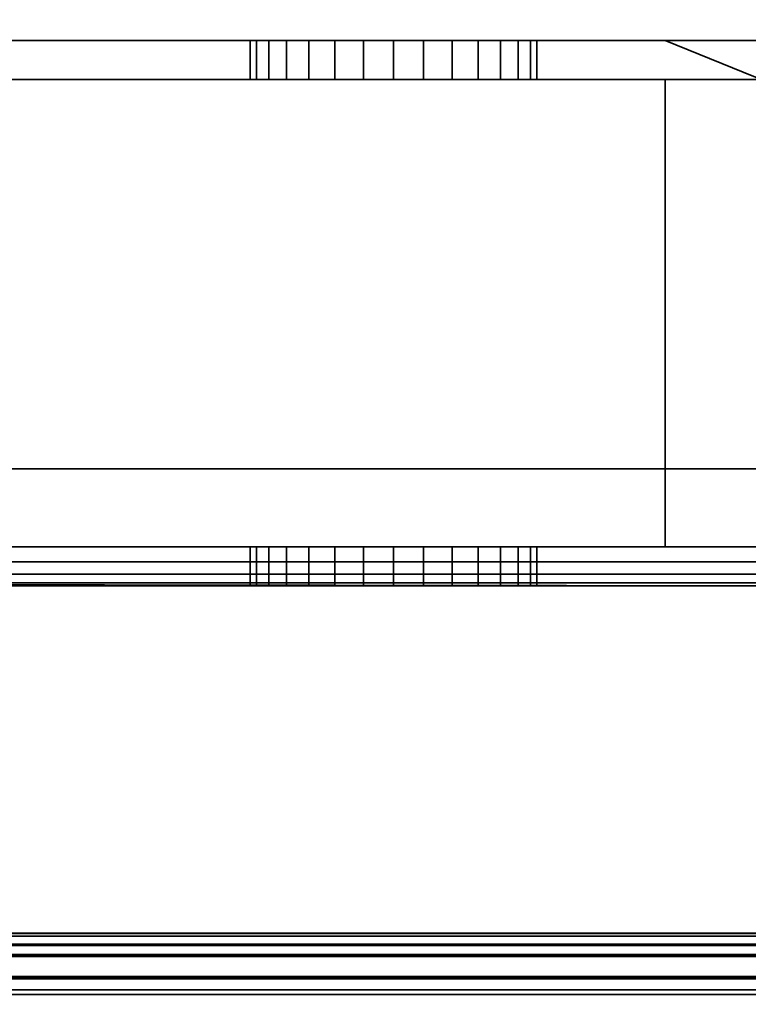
# Model space of a CAD drawing. Header units: millimetres. Extents: x -603 to 3703, y -120 to 193.
# Tile 689 of 938: x 2527 to 2546, y -49 to -23. Entities that reach past the tile are written whole.
import ezdxf

# ---------------------------------------------------------------- set-up
doc = ezdxf.new("R2010")
doc.units = ezdxf.units.MM
doc.layers.add('151', color=7, linetype='Continuous', true_color=0xffffff)

# ---------------------------------------------------------------- blocks, each defined once
blk = doc.blocks.new('UG_SURFACE_003')
at = {"layer": '151', "color": 252, "linetype": 'Continuous', "lineweight": 35}
for points in [[(3702.5, -35, 2213), (3702.5, 174.4, 2213), (2297.5, 174.4, 2213), (2297.5, -35, 2213)], [(2447.5, -35, 2063), (2447.5, 174.4, 2063), (3552.5, 174.4, 2063), (3552.5, -35, 2063)], [(3702.5, -35, 2213), (2297.5, -35, 2213), (2447.5, -35, 2063), (3552.5, -35, 2063)]]:
    blk.add_3dface(points, dxfattribs=at)
blk = doc.blocks.new('UG_SURFACE_162')
at = {"layer": '151', "color": 43, "linetype": 'Continuous', "lineweight": 35}
for points in [[(2491, -49, 2017), (3509, -49, 2017), (3509, 0, 2017), (2491, 0, 2017)], [(2491, -47), (2491, -2), (3509, -2), (3509, -47)], [(2491, -49, 2), (2491, -47), (3509, -47), (3509, -49, 2)]]:
    blk.add_3dface(points, dxfattribs=at)
blk = doc.blocks.new('UG_SURFACE_163')
at = {"layer": '151', "color": 252, "linetype": 'Continuous', "lineweight": 35}
for points in [[(2543.975, -24, 1167.5), (2494, -24, 1167.5), (2494, -37, 1167.5), (2576, -37, 1167.5)], [(2576, -37, 1002.5), (2494, -37, 1002.5), (2494, -24, 1002.5), (2543.975, -24, 1002.5)], [(2494, -24, 1091.25), (2534.25, -24, 1101.524), (2535.495, -24, 1100.62)], [(2494, -24, 1091.25), (2533.481, -24, 1102.857), (2534.25, -24, 1101.524)], [(2494, -24, 1091.25), (2494, -24, 1110.1), (2533.32, -24, 1104.387), (2533.481, -24, 1102.857)], [(2535.495, -24, 1100.62), (2537, -24, 1100.3), (2543.975, -24, 1091.25), (2494, -24, 1091.25)], [(2494, -24, 1110.1), (2534.825, -24, 1106.993), (2533.796, -24, 1105.85)], [(2533.796, -24, 1105.85), (2533.32, -24, 1104.387), (2494, -24, 1110.1)], [(2494, -24, 1110.1), (2543.975, -24, 1110.1), (2537.769, -24, 1107.619), (2536.231, -24, 1107.619)], [(2536.231, -24, 1107.619), (2534.825, -24, 1106.993), (2494, -24, 1110.1)], [(2494, -24, 1013.575), (2534.25, -24, 1021.024), (2535.495, -24, 1020.12)], [(2494, -24, 1013.575), (2533.481, -24, 1022.357), (2534.25, -24, 1021.024)], [(2494, -24, 1013.575), (2494, -24, 1033.975), (2533.32, -24, 1023.887), (2533.481, -24, 1022.357)], [(2535.495, -24, 1020.12), (2537, -24, 1019.8), (2543.975, -24, 1013.575), (2494, -24, 1013.575)], [(2494, -24, 1033.975), (2534.825, -24, 1026.493), (2533.796, -24, 1025.35)], [(2533.796, -24, 1025.35), (2533.32, -24, 1023.887), (2494, -24, 1033.975)], [(2536.231, -24, 1027.119), (2534.825, -24, 1026.493), (2494, -24, 1033.975), (2543.975, -24, 1033.975)], [(2494, -24, 1002.5), (2494, -24, 1013.575), (2543.975, -24, 1013.575), (2543.975, -24, 1002.5)], [(2494, -24, 1033.975), (2494, -24, 1058.875), (2543.975, -24, 1058.875), (2543.975, -24, 1033.975)], [(2494, -24, 1058.875), (2494, -24, 1091.25), (2543.975, -24, 1091.25), (2543.975, -24, 1058.875)], [(2494, -24, 1110.1), (2494, -24, 1128.75), (2543.975, -24, 1128.75), (2543.975, -24, 1110.1)], [(2494, -24, 1128.75), (2494, -24, 1167.5), (2543.975, -24, 1167.5), (2543.975, -24, 1128.75)], [(2533.32, -24, 1104.387), (2533.32, -25, 1104.387), (2533.481, -25, 1102.857), (2533.481, -24, 1102.857)], [(2533.796, -24, 1105.85), (2533.796, -25, 1105.85), (2533.32, -25, 1104.387), (2533.32, -24, 1104.387)], [(2533.32, -24, 1023.887), (2533.32, -25, 1023.887), (2533.481, -25, 1022.357), (2533.481, -24, 1022.357)], [(2533.796, -24, 1025.35), (2533.796, -25, 1025.35), (2533.32, -25, 1023.887), (2533.32, -24, 1023.887)], [(2533.481, -24, 1102.857), (2533.481, -25, 1102.857), (2534.25, -25, 1101.524), (2534.25, -24, 1101.524)], [(2533.481, -24, 1022.357), (2533.481, -25, 1022.357), (2534.25, -25, 1021.024), (2534.25, -24, 1021.024)], [(2534.825, -24, 1106.993), (2534.825, -25, 1106.993), (2533.796, -25, 1105.85), (2533.796, -24, 1105.85)], [(2534.825, -24, 1026.493), (2534.825, -25, 1026.493), (2533.796, -25, 1025.35), (2533.796, -24, 1025.35)], [(2534.25, -24, 1101.524), (2534.25, -25, 1101.524), (2535.495, -25, 1100.62), (2535.495, -24, 1100.62)], [(2534.25, -24, 1021.024), (2534.25, -25, 1021.024), (2535.495, -25, 1020.12), (2535.495, -24, 1020.12)], [(2536.231, -24, 1107.619), (2536.231, -25, 1107.619), (2534.825, -25, 1106.993), (2534.825, -24, 1106.993)], [(2536.231, -24, 1027.119), (2536.231, -25, 1027.119), (2534.825, -25, 1026.493), (2534.825, -24, 1026.493)], [(2535.495, -24, 1100.62), (2535.495, -25, 1100.62), (2537, -25, 1100.3), (2537, -24, 1100.3)], [(2535.495, -24, 1020.12), (2535.495, -25, 1020.12), (2537, -25, 1019.8), (2537, -24, 1019.8)], [(2543.975, -24, 1033.975), (2537.769, -24, 1027.119), (2536.231, -24, 1027.119)], [(2537.769, -24, 1107.619), (2537.769, -25, 1107.619), (2536.231, -25, 1107.619), (2536.231, -24, 1107.619)], [(2537.769, -24, 1027.119), (2537.769, -25, 1027.119), (2536.231, -25, 1027.119), (2536.231, -24, 1027.119)], [(2543.975, -24, 1091.25), (2537, -24, 1100.3), (2538.505, -24, 1100.62)], [(2543.975, -24, 1013.575), (2537, -24, 1019.8), (2538.505, -24, 1020.12)], [(2537, -24, 1100.3), (2537, -25, 1100.3), (2538.505, -25, 1100.62), (2538.505, -24, 1100.62)], [(2537, -24, 1019.8), (2537, -25, 1019.8), (2538.505, -25, 1020.12), (2538.505, -24, 1020.12)], [(2539.175, -24, 1026.493), (2537.769, -24, 1027.119), (2543.975, -24, 1033.975)], [(2539.175, -24, 1106.993), (2537.769, -24, 1107.619), (2543.975, -24, 1110.1)], [(2539.175, -24, 1106.993), (2539.175, -25, 1106.993), (2537.769, -25, 1107.619), (2537.769, -24, 1107.619)], [(2539.175, -24, 1026.493), (2539.175, -25, 1026.493), (2537.769, -25, 1027.119), (2537.769, -24, 1027.119)], [(2538.505, -24, 1100.62), (2539.75, -24, 1101.524), (2543.975, -24, 1091.25)], [(2538.505, -24, 1020.12), (2539.75, -24, 1021.024), (2543.975, -24, 1013.575)], [(2538.505, -24, 1100.62), (2538.505, -25, 1100.62), (2539.75, -25, 1101.524), (2539.75, -24, 1101.524)], [(2538.505, -24, 1020.12), (2538.505, -25, 1020.12), (2539.75, -25, 1021.024), (2539.75, -24, 1021.024)], [(2540.204, -24, 1105.85), (2539.175, -24, 1106.993), (2543.975, -24, 1110.1)], [(2540.204, -24, 1025.35), (2539.175, -24, 1026.493), (2543.975, -24, 1033.975)], [(2540.204, -24, 1105.85), (2540.204, -25, 1105.85), (2539.175, -25, 1106.993), (2539.175, -24, 1106.993)], [(2540.204, -24, 1025.35), (2540.204, -25, 1025.35), (2539.175, -25, 1026.493), (2539.175, -24, 1026.493)], [(2539.75, -24, 1101.524), (2540.519, -24, 1102.857), (2543.975, -24, 1091.25)], [(2539.75, -24, 1021.024), (2540.519, -24, 1022.357), (2543.975, -24, 1013.575)], [(2539.75, -24, 1101.524), (2539.75, -25, 1101.524), (2540.519, -25, 1102.857), (2540.519, -24, 1102.857)], [(2539.75, -24, 1021.024), (2539.75, -25, 1021.024), (2540.519, -25, 1022.357), (2540.519, -24, 1022.357)], [(2543.975, -24, 1110.1), (2540.68, -24, 1104.387), (2540.204, -24, 1105.85)], [(2543.975, -24, 1033.975), (2540.68, -24, 1023.887), (2540.204, -24, 1025.35)], [(2540.68, -24, 1104.387), (2540.68, -25, 1104.387), (2540.204, -25, 1105.85), (2540.204, -24, 1105.85)], [(2540.68, -24, 1023.887), (2540.68, -25, 1023.887), (2540.204, -25, 1025.35), (2540.204, -24, 1025.35)], [(2540.519, -24, 1102.857), (2540.68, -24, 1104.387), (2543.975, -24, 1110.1), (2543.975, -24, 1091.25)], [(2540.519, -24, 1022.357), (2540.68, -24, 1023.887), (2543.975, -24, 1033.975), (2543.975, -24, 1013.575)], [(2540.519, -24, 1102.857), (2540.519, -25, 1102.857), (2540.68, -25, 1104.387), (2540.68, -24, 1104.387)], [(2540.519, -24, 1022.357), (2540.519, -25, 1022.357), (2540.68, -25, 1023.887), (2540.68, -24, 1023.887)], [(2576, -37, 1167.5), (2547.375, -24, 1167.5), (2543.975, -24, 1167.5)], [(2576, -37, 1002.5), (2543.975, -24, 1002.5), (2547.375, -24, 1002.5)], [(2543.975, -24, 1033.975), (2547.293, -24, 1031.132), (2547.375, -24, 1030.875)], [(2543.975, -24, 1033.975), (2547.375, -24, 1033.975), (2547.375, -24, 1031.877), (2547.293, -24, 1031.132)], [(2547.375, -24, 1030.875), (2547.375, -24, 1013.575), (2543.975, -24, 1013.575), (2543.975, -24, 1033.975)], [(2543.975, -24, 1002.5), (2543.975, -24, 1013.575), (2547.375, -24, 1013.575), (2547.375, -24, 1002.5)], [(2543.975, -24, 1033.975), (2543.975, -24, 1058.875), (2547.375, -24, 1058.875), (2547.375, -24, 1033.975)], [(2543.975, -24, 1058.875), (2543.975, -24, 1091.25), (2547.375, -24, 1091.25), (2547.375, -24, 1058.875)], [(2543.975, -24, 1091.25), (2543.975, -24, 1110.1), (2547.375, -24, 1110.1), (2547.375, -24, 1091.25)], [(2543.975, -24, 1110.1), (2543.975, -24, 1128.75), (2547.375, -24, 1128.75), (2547.375, -24, 1110.1)], [(2543.975, -24, 1128.75), (2543.975, -24, 1167.5), (2547.375, -24, 1167.5), (2547.375, -24, 1128.75)], [(2543.975, -25, 1003.5), (2494, -25, 1003.5), (2494, -37, 1003.5), (2543.975, -37, 1003.5)], [(2543.975, -37, 1166.5), (2494, -37, 1166.5), (2494, -25, 1166.5), (2543.975, -25, 1166.5)], [(2494, -25, 1091.25), (2543.975, -25, 1091.25), (2537, -25, 1100.3), (2535.495, -25, 1100.62)], [(2543.975, -25, 1110.1), (2494, -25, 1110.1), (2536.231, -25, 1107.619), (2537.769, -25, 1107.619)], [(2535.495, -25, 1100.62), (2534.25, -25, 1101.524), (2494, -25, 1091.25)], [(2494, -25, 1110.1), (2534.825, -25, 1106.993), (2536.231, -25, 1107.619)], [(2494, -25, 1110.1), (2533.32, -25, 1104.387), (2533.796, -25, 1105.85)], [(2534.25, -25, 1101.524), (2533.481, -25, 1102.857), (2494, -25, 1091.25)], [(2533.481, -25, 1102.857), (2533.32, -25, 1104.387), (2494, -25, 1110.1), (2494, -25, 1091.25)], [(2533.796, -25, 1105.85), (2534.825, -25, 1106.993), (2494, -25, 1110.1)], [(2494, -25, 1013.575), (2543.975, -25, 1013.575), (2537, -25, 1019.8), (2535.495, -25, 1020.12)], [(2535.495, -25, 1020.12), (2534.25, -25, 1021.024), (2494, -25, 1013.575)], [(2543.975, -25, 1033.975), (2494, -25, 1033.975), (2534.825, -25, 1026.493), (2536.231, -25, 1027.119)], [(2494, -25, 1033.975), (2533.32, -25, 1023.887), (2533.796, -25, 1025.35)], [(2534.25, -25, 1021.024), (2533.481, -25, 1022.357), (2494, -25, 1013.575)], [(2533.481, -25, 1022.357), (2533.32, -25, 1023.887), (2494, -25, 1033.975), (2494, -25, 1013.575)], [(2533.796, -25, 1025.35), (2534.825, -25, 1026.493), (2494, -25, 1033.975)], [(2543.975, -25, 1003.5), (2543.975, -25, 1013.575), (2494, -25, 1013.575), (2494, -25, 1003.5)], [(2543.975, -25, 1033.975), (2543.975, -25, 1058.875), (2494, -25, 1058.875), (2494, -25, 1033.975)], [(2543.975, -25, 1058.875), (2543.975, -25, 1091.25), (2494, -25, 1091.25), (2494, -25, 1058.875)], [(2543.975, -25, 1110.1), (2543.975, -25, 1128.75), (2494, -25, 1128.75), (2494, -25, 1110.1)], [(2543.975, -25, 1128.75), (2543.975, -25, 1166.5), (2494, -25, 1166.5), (2494, -25, 1128.75)], [(2543.975, -25, 1033.975), (2536.231, -25, 1027.119), (2537.769, -25, 1027.119)], [(2538.505, -25, 1020.12), (2537, -25, 1019.8), (2543.975, -25, 1013.575)], [(2538.505, -25, 1100.62), (2537, -25, 1100.3), (2543.975, -25, 1091.25)], [(2537.769, -25, 1107.619), (2539.175, -25, 1106.993), (2543.975, -25, 1110.1)], [(2537.769, -25, 1027.119), (2539.175, -25, 1026.493), (2543.975, -25, 1033.975)], [(2543.975, -25, 1091.25), (2539.75, -25, 1101.524), (2538.505, -25, 1100.62)], [(2543.975, -25, 1013.575), (2539.75, -25, 1021.024), (2538.505, -25, 1020.12)], [(2543.975, -25, 1110.1), (2539.175, -25, 1106.993), (2540.204, -25, 1105.85)], [(2543.975, -25, 1033.975), (2539.175, -25, 1026.493), (2540.204, -25, 1025.35)], [(2543.975, -25, 1091.25), (2540.519, -25, 1102.857), (2539.75, -25, 1101.524)], [(2543.975, -25, 1013.575), (2540.519, -25, 1022.357), (2539.75, -25, 1021.024)], [(2540.204, -25, 1105.85), (2540.68, -25, 1104.387), (2543.975, -25, 1110.1)], [(2540.204, -25, 1025.35), (2540.68, -25, 1023.887), (2543.975, -25, 1033.975)], [(2543.975, -25, 1091.25), (2543.975, -25, 1110.1), (2540.68, -25, 1104.387), (2540.519, -25, 1102.857)], [(2543.975, -25, 1013.575), (2543.975, -25, 1033.975), (2540.68, -25, 1023.887), (2540.519, -25, 1022.357)], [(2543.975, -37, 1003.5), (2549.125, -37, 1003.5), (2547.375, -25, 1003.5), (2543.975, -25, 1003.5)], [(2549.125, -37, 1166.5), (2543.975, -37, 1166.5), (2543.975, -25, 1166.5), (2547.375, -25, 1166.5)], [(2543.975, -25, 1033.975), (2543.975, -25, 1013.575), (2547.375, -25, 1013.575), (2547.375, -25, 1030.875)], [(2547.375, -25, 1030.875), (2547.293, -25, 1031.132), (2543.975, -25, 1033.975)], [(2547.293, -25, 1031.132), (2547.375, -25, 1031.877), (2547.375, -25, 1033.975), (2543.975, -25, 1033.975)], [(2547.375, -25, 1003.5), (2547.375, -25, 1013.575), (2543.975, -25, 1013.575), (2543.975, -25, 1003.5)], [(2547.375, -25, 1033.975), (2547.375, -25, 1058.875), (2543.975, -25, 1058.875), (2543.975, -25, 1033.975)], [(2547.375, -25, 1058.875), (2547.375, -25, 1091.25), (2543.975, -25, 1091.25), (2543.975, -25, 1058.875)], [(2547.375, -25, 1091.25), (2547.375, -25, 1110.1), (2543.975, -25, 1110.1), (2543.975, -25, 1091.25)], [(2547.375, -25, 1110.1), (2547.375, -25, 1128.75), (2543.975, -25, 1128.75), (2543.975, -25, 1110.1)], [(2547.375, -25, 1128.75), (2547.375, -25, 1166.5), (2543.975, -25, 1166.5), (2543.975, -25, 1128.75)], [(2576, -37, 1167.5), (2494, -37, 1167.5), (2494, -37.383, 1167.424), (2575.969, -37.383, 1167.424)], [(2575.969, -37.383, 1002.576), (2494, -37.383, 1002.576), (2494, -37, 1002.5), (2576, -37, 1002.5)], [(2494, -37, 1013.575), (2534.25, -37, 1021.024), (2535.495, -37, 1020.12)], [(2494, -37, 1013.575), (2533.481, -37, 1022.357), (2534.25, -37, 1021.024)], [(2494, -37, 1013.575), (2494, -37, 1033.975), (2533.32, -37, 1023.887), (2533.481, -37, 1022.357)], [(2535.495, -37, 1020.12), (2537, -37, 1019.8), (2543.975, -37, 1013.575), (2494, -37, 1013.575)], [(2494, -37, 1033.975), (2534.825, -37, 1026.493), (2533.796, -37, 1025.35)], [(2533.796, -37, 1025.35), (2533.32, -37, 1023.887), (2494, -37, 1033.975)], [(2536.231, -37, 1027.119), (2534.825, -37, 1026.493), (2494, -37, 1033.975), (2543.975, -37, 1033.975)], [(2494, -37, 1099.9), (2535.495, -37, 1100.62), (2537, -37, 1100.3)], [(2494, -37, 1099.9), (2534.25, -37, 1101.524), (2535.495, -37, 1100.62)], [(2494, -37, 1099.9), (2533.481, -37, 1102.857), (2534.25, -37, 1101.524)], [(2494, -37, 1099.9), (2494, -37, 1108.1), (2533.32, -37, 1104.387), (2533.481, -37, 1102.857)], [(2537, -37, 1100.3), (2543.975, -37, 1099.9), (2494, -37, 1099.9)], [(2494, -37, 1108.1), (2534.825, -37, 1106.993), (2533.796, -37, 1105.85)], [(2533.796, -37, 1105.85), (2533.32, -37, 1104.387), (2494, -37, 1108.1)], [(2494, -37, 1108.1), (2543.975, -37, 1108.1), (2537, -37, 1107.7)], [(2537, -37, 1107.7), (2536.231, -37, 1107.619), (2494, -37, 1108.1)], [(2536.231, -37, 1107.619), (2534.825, -37, 1106.993), (2494, -37, 1108.1)], [(2543.975, -37, 1166.5), (2543.975, -37, 1126.75), (2494, -37, 1126.75), (2494, -37, 1166.5)], [(2543.975, -37, 1126.75), (2543.975, -37, 1108.1), (2494, -37, 1108.1), (2494, -37, 1126.75)], [(2543.975, -37, 1099.9), (2543.975, -37, 1093.25), (2494, -37, 1093.25), (2494, -37, 1099.9)], [(2543.975, -37, 1093.25), (2543.975, -37, 1033.975), (2494, -37, 1033.975), (2494, -37, 1093.25)], [(2543.975, -37, 1013.575), (2543.975, -37, 1003.5), (2494, -37, 1003.5), (2494, -37, 1013.575)], [(2533.32, -37, 1104.387), (2533.32, -38, 1104.387), (2533.481, -38, 1102.857), (2533.481, -37, 1102.857)], [(2533.796, -37, 1105.85), (2533.796, -38, 1105.85), (2533.32, -38, 1104.387), (2533.32, -37, 1104.387)], [(2533.32, -37, 1023.887), (2533.32, -38, 1023.887), (2533.481, -38, 1022.357), (2533.481, -37, 1022.357)], [(2533.796, -37, 1025.35), (2533.796, -38, 1025.35), (2533.32, -38, 1023.887), (2533.32, -37, 1023.887)], [(2533.481, -37, 1102.857), (2533.481, -38, 1102.857), (2534.25, -38, 1101.524), (2534.25, -37, 1101.524)], [(2533.481, -37, 1022.357), (2533.481, -38, 1022.357), (2534.25, -38, 1021.024), (2534.25, -37, 1021.024)], [(2534.825, -37, 1106.993), (2534.825, -38, 1106.993), (2533.796, -38, 1105.85), (2533.796, -37, 1105.85)], [(2534.825, -37, 1026.493), (2534.825, -38, 1026.493), (2533.796, -38, 1025.35), (2533.796, -37, 1025.35)], [(2534.25, -37, 1101.524), (2534.25, -38, 1101.524), (2535.495, -38, 1100.62), (2535.495, -37, 1100.62)], [(2534.25, -37, 1021.024), (2534.25, -38, 1021.024), (2535.495, -38, 1020.12), (2535.495, -37, 1020.12)], [(2536.231, -37, 1107.619), (2536.231, -38, 1107.619), (2534.825, -38, 1106.993), (2534.825, -37, 1106.993)], [(2536.231, -37, 1027.119), (2536.231, -38, 1027.119), (2534.825, -38, 1026.493), (2534.825, -37, 1026.493)], [(2535.495, -37, 1100.62), (2535.495, -38, 1100.62), (2537, -38, 1100.3), (2537, -37, 1100.3)], [(2535.495, -37, 1020.12), (2535.495, -38, 1020.12), (2537, -38, 1019.8), (2537, -37, 1019.8)], [(2537, -38, 1107.7), (2536.231, -38, 1107.619), (2536.231, -37, 1107.619), (2537, -37, 1107.7)], [(2537, -38, 1027.2), (2536.231, -38, 1027.119), (2536.231, -37, 1027.119), (2537, -37, 1027.2)], [(2543.975, -37, 1033.975), (2537, -37, 1027.2), (2536.231, -37, 1027.119)], [(2537, -37, 1107.7), (2537.769, -37, 1107.619), (2537.769, -38, 1107.619), (2537, -38, 1107.7)], [(2537, -37, 1100.3), (2537, -38, 1100.3), (2538.505, -38, 1100.62), (2538.505, -37, 1100.62)], [(2537, -37, 1027.2), (2537.769, -37, 1027.119), (2537.769, -38, 1027.119), (2537, -38, 1027.2)], [(2537, -37, 1019.8), (2537, -38, 1019.8), (2538.505, -38, 1020.12), (2538.505, -37, 1020.12)], [(2543.975, -37, 1013.575), (2537, -37, 1019.8), (2538.505, -37, 1020.12)], [(2543.975, -37, 1099.9), (2537, -37, 1100.3), (2538.505, -37, 1100.62)], [(2537.769, -37, 1107.619), (2537, -37, 1107.7), (2543.975, -37, 1108.1)], [(2537.769, -37, 1027.119), (2537, -37, 1027.2), (2543.975, -37, 1033.975)], [(2539.175, -37, 1106.993), (2539.175, -38, 1106.993), (2537.769, -38, 1107.619), (2537.769, -37, 1107.619)], [(2539.175, -37, 1026.493), (2539.175, -38, 1026.493), (2537.769, -38, 1027.119), (2537.769, -37, 1027.119)], [(2543.975, -37, 1033.975), (2539.175, -37, 1026.493), (2537.769, -37, 1027.119)], [(2543.975, -37, 1108.1), (2539.175, -37, 1106.993), (2537.769, -37, 1107.619)], [(2538.505, -37, 1100.62), (2538.505, -38, 1100.62), (2539.75, -38, 1101.524), (2539.75, -37, 1101.524)], [(2538.505, -37, 1020.12), (2538.505, -38, 1020.12), (2539.75, -38, 1021.024), (2539.75, -37, 1021.024)], [(2538.505, -37, 1020.12), (2539.75, -37, 1021.024), (2543.975, -37, 1013.575)], [(2538.505, -37, 1100.62), (2539.75, -37, 1101.524), (2543.975, -37, 1099.9)], [(2540.204, -37, 1105.85), (2540.204, -38, 1105.85), (2539.175, -38, 1106.993), (2539.175, -37, 1106.993)], [(2540.204, -37, 1025.35), (2540.204, -38, 1025.35), (2539.175, -38, 1026.493), (2539.175, -37, 1026.493)], [(2540.204, -37, 1025.35), (2539.175, -37, 1026.493), (2543.975, -37, 1033.975)], [(2540.204, -37, 1105.85), (2539.175, -37, 1106.993), (2543.975, -37, 1108.1)], [(2539.75, -37, 1101.524), (2539.75, -38, 1101.524), (2540.519, -38, 1102.857), (2540.519, -37, 1102.857)], [(2539.75, -37, 1021.024), (2539.75, -38, 1021.024), (2540.519, -38, 1022.357), (2540.519, -37, 1022.357)], [(2539.75, -37, 1021.024), (2540.519, -37, 1022.357), (2543.975, -37, 1013.575)], [(2539.75, -37, 1101.524), (2540.519, -37, 1102.857), (2543.975, -37, 1099.9)], [(2540.68, -37, 1104.387), (2540.68, -38, 1104.387), (2540.204, -38, 1105.85), (2540.204, -37, 1105.85)], [(2540.68, -37, 1023.887), (2540.68, -38, 1023.887), (2540.204, -38, 1025.35), (2540.204, -37, 1025.35)], [(2543.975, -37, 1033.975), (2540.68, -37, 1023.887), (2540.204, -37, 1025.35)], [(2543.975, -37, 1108.1), (2540.68, -37, 1104.387), (2540.204, -37, 1105.85)], [(2540.519, -37, 1102.857), (2540.519, -38, 1102.857), (2540.68, -38, 1104.387), (2540.68, -37, 1104.387)], [(2540.519, -37, 1022.357), (2540.519, -38, 1022.357), (2540.68, -38, 1023.887), (2540.68, -37, 1023.887)], [(2540.519, -37, 1022.357), (2540.68, -37, 1023.887), (2543.975, -37, 1033.975), (2543.975, -37, 1013.575)], [(2540.519, -37, 1102.857), (2540.68, -37, 1104.387), (2543.975, -37, 1108.1), (2543.975, -37, 1099.9)], [(2543.975, -37, 1033.975), (2543.975, -37, 1093.25), (2549.125, -37, 1093.25), (2549.125, -37, 1037.205)], [(2549.125, -37, 1037.205), (2547.689, -37, 1034.737), (2543.975, -37, 1033.975)], [(2543.975, -37, 1013.575), (2543.975, -37, 1033.975), (2547.293, -37, 1031.132), (2548.393, -37, 1027.676)], [(2543.975, -37, 1033.975), (2547.606, -37, 1033.975), (2547.293, -37, 1031.132)], [(2548.393, -37, 1027.676), (2549.125, -37, 1026.851), (2549.125, -37, 1013.575), (2543.975, -37, 1013.575)], [(2547.689, -37, 1034.737), (2547.606, -37, 1033.975), (2543.975, -37, 1033.975)], [(2549.125, -37, 1166.5), (2549.125, -37, 1126.75), (2543.975, -37, 1126.75), (2543.975, -37, 1166.5)], [(2549.125, -37, 1126.75), (2549.125, -37, 1108.1), (2543.975, -37, 1108.1), (2543.975, -37, 1126.75)], [(2549.125, -37, 1108.1), (2549.125, -37, 1099.9), (2543.975, -37, 1099.9), (2543.975, -37, 1108.1)], [(2549.125, -37, 1099.9), (2549.125, -37, 1093.25), (2543.975, -37, 1093.25), (2543.975, -37, 1099.9)], [(2549.125, -37, 1013.575), (2549.125, -37, 1003.5), (2543.975, -37, 1003.5), (2543.975, -37, 1013.575)], [(2575.969, -37.383, 1167.424), (2494, -37.383, 1167.424), (2494, -37.707, 1167.207), (2575.879, -37.707, 1167.207)], [(2575.879, -37.707, 1002.793), (2494, -37.707, 1002.793), (2494, -37.383, 1002.576), (2575.969, -37.383, 1002.576)], [(2575.879, -37.707, 1167.207), (2494, -37.707, 1167.207), (2494, -37.924, 1166.883), (2575.744, -37.924, 1166.883)], [(2575.744, -37.924, 1003.117), (2494, -37.924, 1003.117), (2494, -37.707, 1002.793), (2575.879, -37.707, 1002.793)], [(2575.744, -37.924, 1166.883), (2494, -37.924, 1166.883), (2494, -38, 1166.5), (2543.975, -38, 1166.5)], [(2494, -37.924, 1003.117), (2547.375, -38, 1003.5), (2543.975, -38, 1003.5)], [(2494, -37.924, 1003.117), (2575.744, -37.924, 1003.117), (2549.25, -38, 1003.5), (2547.375, -38, 1003.5)], [(2543.975, -38, 1003.5), (2494, -38, 1003.5), (2494, -37.924, 1003.117)], [(2575.744, -37.924, 1166.883), (2543.975, -38, 1166.5), (2547.375, -38, 1166.5)], [(2494, -38, 1013.575), (2543.975, -38, 1013.575), (2537, -38, 1019.8), (2535.495, -38, 1020.12)], [(2535.495, -38, 1020.12), (2534.25, -38, 1021.024), (2494, -38, 1013.575)], [(2543.975, -38, 1033.975), (2494, -38, 1033.975), (2534.825, -38, 1026.493), (2536.231, -38, 1027.119)], [(2494, -38, 1033.975), (2533.32, -38, 1023.887), (2533.796, -38, 1025.35)], [(2534.25, -38, 1021.024), (2533.481, -38, 1022.357), (2494, -38, 1013.575)], [(2533.481, -38, 1022.357), (2533.32, -38, 1023.887), (2494, -38, 1033.975), (2494, -38, 1013.575)], [(2533.796, -38, 1025.35), (2534.825, -38, 1026.493), (2494, -38, 1033.975)], [(2543.975, -38, 1110.1), (2494, -38, 1110.1), (2536.231, -38, 1107.619), (2537, -38, 1107.7)], [(2494, -38, 1097.9), (2543.975, -38, 1097.9), (2537, -38, 1100.3), (2535.495, -38, 1100.62)], [(2535.495, -38, 1100.62), (2534.25, -38, 1101.524), (2494, -38, 1097.9)], [(2494, -38, 1110.1), (2534.825, -38, 1106.993), (2536.231, -38, 1107.619)], [(2494, -38, 1110.1), (2533.32, -38, 1104.387), (2533.796, -38, 1105.85)], [(2534.25, -38, 1101.524), (2533.481, -38, 1102.857), (2494, -38, 1097.9)], [(2533.481, -38, 1102.857), (2533.32, -38, 1104.387), (2494, -38, 1110.1), (2494, -38, 1097.9)], [(2533.796, -38, 1105.85), (2534.825, -38, 1106.993), (2494, -38, 1110.1)], [(2494, -38, 1166.5), (2494, -38, 1128.75), (2543.975, -38, 1128.75), (2543.975, -38, 1166.5)], [(2494, -38, 1128.75), (2494, -38, 1110.1), (2543.975, -38, 1110.1), (2543.975, -38, 1128.75)], [(2494, -38, 1097.9), (2494, -38, 1091.25), (2543.975, -38, 1091.25), (2543.975, -38, 1097.9)], [(2494, -38, 1091.25), (2494, -38, 1033.975), (2543.975, -38, 1033.975), (2543.975, -38, 1091.25)], [(2494, -38, 1013.575), (2494, -38, 1003.5), (2543.975, -38, 1003.5), (2543.975, -38, 1013.575)], [(2543.975, -38, 1033.975), (2536.231, -38, 1027.119), (2537, -38, 1027.2)], [(2537, -38, 1027.2), (2537.769, -38, 1027.119), (2543.975, -38, 1033.975)], [(2537, -38, 1107.7), (2537.769, -38, 1107.619), (2543.975, -38, 1110.1)], [(2538.505, -38, 1100.62), (2537, -38, 1100.3), (2543.975, -38, 1097.9)], [(2538.505, -38, 1020.12), (2537, -38, 1019.8), (2543.975, -38, 1013.575)], [(2537.769, -38, 1027.119), (2539.175, -38, 1026.493), (2543.975, -38, 1033.975)], [(2537.769, -38, 1107.619), (2539.175, -38, 1106.993), (2543.975, -38, 1110.1)], [(2543.975, -38, 1013.575), (2539.75, -38, 1021.024), (2538.505, -38, 1020.12)], [(2543.975, -38, 1097.9), (2539.75, -38, 1101.524), (2538.505, -38, 1100.62)], [(2543.975, -38, 1033.975), (2539.175, -38, 1026.493), (2540.204, -38, 1025.35)], [(2543.975, -38, 1110.1), (2539.175, -38, 1106.993), (2540.204, -38, 1105.85)], [(2543.975, -38, 1013.575), (2540.519, -38, 1022.357), (2539.75, -38, 1021.024)], [(2543.975, -38, 1097.9), (2540.519, -38, 1102.857), (2539.75, -38, 1101.524)], [(2540.204, -38, 1025.35), (2540.68, -38, 1023.887), (2543.975, -38, 1033.975)], [(2540.204, -38, 1105.85), (2540.68, -38, 1104.387), (2543.975, -38, 1110.1)], [(2543.975, -38, 1013.575), (2543.975, -38, 1033.975), (2540.68, -38, 1023.887), (2540.519, -38, 1022.357)], [(2543.975, -38, 1097.9), (2543.975, -38, 1110.1), (2540.68, -38, 1104.387), (2540.519, -38, 1102.857)], [(2543.975, -38, 1033.975), (2543.975, -38, 1013.575), (2547.375, -38, 1013.575), (2547.375, -38, 1030.875)], [(2547.375, -38, 1030.875), (2547.293, -38, 1031.132), (2543.975, -38, 1033.975)], [(2547.293, -38, 1031.132), (2547.375, -38, 1031.877), (2547.375, -38, 1033.975), (2543.975, -38, 1033.975)], [(2543.975, -38, 1166.5), (2543.975, -38, 1128.75), (2547.375, -38, 1128.75), (2547.375, -38, 1166.5)], [(2543.975, -38, 1128.75), (2543.975, -38, 1110.1), (2547.375, -38, 1110.1), (2547.375, -38, 1128.75)], [(2543.975, -38, 1110.1), (2543.975, -38, 1097.9), (2547.375, -38, 1097.9), (2547.375, -38, 1110.1)], [(2543.975, -38, 1097.9), (2543.975, -38, 1091.25), (2547.375, -38, 1091.25), (2547.375, -38, 1097.9)], [(2543.975, -38, 1091.25), (2543.975, -38, 1033.975), (2547.375, -38, 1033.975), (2547.375, -38, 1091.25)], [(2543.975, -38, 1013.575), (2543.975, -38, 1003.5), (2547.375, -38, 1003.5), (2547.375, -38, 1013.575)]]:
    blk.add_3dface(points, dxfattribs=at)
blk = doc.blocks.new('UG_SURFACE_166')
at = {"layer": '151', "color": 252, "linetype": 'Continuous', "lineweight": 35}
for points in [[(2486, -46.92, 2022.5), (3514, -46.92, 2022.5), (3514, 14.42, 2022.5), (2486, 14.42, 2022.5)], [(2487.5, -46.92, 2021), (2487.5, 14.42, 2021), (3512.5, 14.42, 2021), (3512.5, -46.92, 2021)], [(2432.5, -35, 2076), (3567.5, -35, 2076), (3566, -35, 2074.5), (2434, -35, 2074.5)], [(2432.5, -35, 2076), (2432.5, -46.92, 2076), (3567.5, -46.92, 2076), (3567.5, -35, 2076)], [(2434, -35, 2074.5), (3566, -35, 2074.5), (3566, -46.92, 2074.5), (2434, -46.92, 2074.5)], [(3567.5, -46.92, 2076), (2432.5, -46.92, 2076), (2432.559, -47.521, 2075.941)], [(3567.441, -47.521, 2075.941), (3567.5, -46.92, 2076), (2432.559, -47.521, 2075.941)], [(2434.03, -47.228, 2074.47), (2434, -46.92, 2074.5), (3566, -46.92, 2074.5)], [(2434.03, -47.228, 2074.47), (3566, -46.92, 2074.5), (3565.97, -47.228, 2074.47)], [(3514.03, -47.228, 2022.53), (2486, -46.92, 2022.5), (2485.97, -47.228, 2022.53)], [(3514.03, -47.228, 2022.53), (3514, -46.92, 2022.5), (2486, -46.92, 2022.5)], [(2487.441, -47.521, 2021.059), (3512.5, -46.92, 2021), (3512.559, -47.521, 2021.059)], [(2487.441, -47.521, 2021.059), (2487.5, -46.92, 2021), (3512.5, -46.92, 2021)], [(3565.97, -47.228, 2074.47), (3565.88, -47.525, 2074.38), (2434.12, -47.525, 2074.38), (2434.03, -47.228, 2074.47)], [(2485.97, -47.228, 2022.53), (2485.88, -47.525, 2022.62), (3514.12, -47.525, 2022.62)], [(2485.97, -47.228, 2022.53), (3514.12, -47.525, 2022.62), (3514.03, -47.228, 2022.53)], [(2432.559, -47.521, 2075.941), (2432.734, -48.099, 2075.766), (3567.266, -48.099, 2075.766), (3567.441, -47.521, 2075.941)], [(3565.537, -48.037, 2074.037), (2434.463, -48.037, 2074.037), (2434.12, -47.525, 2074.38), (3565.88, -47.525, 2074.38)], [(3514.12, -47.525, 2022.62), (2485.88, -47.525, 2022.62), (2485.537, -48.037, 2022.963), (3514.463, -48.037, 2022.963)], [(3512.559, -47.521, 2021.059), (2487.266, -48.099, 2021.235), (2487.441, -47.521, 2021.059)], [(3512.559, -47.521, 2021.059), (3512.734, -48.099, 2021.235), (2487.266, -48.099, 2021.235)], [(3565.025, -48.38, 2073.525), (2434.975, -48.38, 2073.525), (2434.463, -48.037, 2074.037), (3565.537, -48.037, 2074.037)], [(3514.463, -48.037, 2022.963), (2485.537, -48.037, 2022.963), (2485.025, -48.38, 2023.475), (3514.975, -48.38, 2023.475)], [(3567.266, -48.099, 2075.766), (2432.734, -48.099, 2075.766), (2433.402, -49.098, 2075.098), (3566.598, -49.098, 2075.098)], [(3513.402, -49.098, 2021.902), (2486.598, -49.098, 2021.902), (2487.266, -48.099, 2021.235), (3512.734, -48.099, 2021.235)], [(3564.42, -48.5, 2072.92), (2435.58, -48.5, 2072.92), (2434.975, -48.38, 2073.525), (3565.025, -48.38, 2073.525)], [(2435.58, -48.5, 2072.92), (3564.42, -48.5, 2072.92), (3515.58, -48.5, 2024.08), (2484.42, -48.5, 2024.08)], [(3514.975, -48.38, 2023.475), (2485.025, -48.38, 2023.475), (2484.42, -48.5, 2024.08), (3515.58, -48.5, 2024.08)]]:
    blk.add_3dface(points, dxfattribs=at)

msp = doc.modelspace()

# ---------------------------------------------------------------- linework, layer by layer
at = {"layer": '151', "color": 252, "linetype": 'Continuous', "lineweight": -3, "true_color": 0x939598}
for p, q in [((2494, -24, 1002.5), (2576, -24, 1002.5)), ((2494, -24, 1167.5), (2576, -24, 1167.5)), ((2494, -25, 1166.5), (2575.586, -25, 1166.5)), ((2494, -25, 1003.5), (2575.586, -25, 1003.5)), ((2297.5, -35, 2213), (3702.5, -35, 2213)), ((3567.5, -35, 2076), (2432.5, -35, 2076)), ((3566, -35, 2074.5), (2434, -35, 2074.5)), ((3552.5, -35, 2063), (2447.5, -35, 2063)), ((2576, -37, 1002.5), (2494, -37, 1002.5)), ((2494, -37, 1166.5), (2575.586, -37, 1166.5)), ((2494, -37, 1003.5), (2575.586, -37, 1003.5)), ((2494, -37, 1167.5), (2576, -37, 1167.5)), ((2494, -38, 1003.5), (2575.586, -38, 1003.5)), ((2575.586, -38, 1166.5), (2494, -38, 1166.5)), ((3567.5, -46.92, 2076), (2432.5, -46.92, 2076)), ((3566, -46.92, 2074.5), (2434, -46.92, 2074.5)), ((3514, -46.92, 2022.5), (2486, -46.92, 2022.5)), ((3512.5, -46.92, 2021), (2487.5, -46.92, 2021)), ((2491, -47), (3509, -47)), ((3564.42, -48.5, 2072.92), (2435.58, -48.5, 2072.92)), ((3515.58, -48.5, 2024.08), (2484.42, -48.5, 2024.08))]:
    msp.add_line(p, q, dxfattribs=at)
at = {"layer": '151', "color": 252, "linetype": 'Continuous', "lineweight": -3, "true_color": 0x939598, "extrusion": (0, -1, 0)}
for centre in [(2537, 1023.5, 24), (2537, 1104, 24), (2537, 1023.5, 25), (2537, 1104, 25)]:
    msp.add_circle(centre, 3.7, dxfattribs=at)
at = {"layer": '151', "color": 252, "linetype": 'Continuous', "lineweight": -3, "true_color": 0x939598, "extrusion": (0, 1, 0)}
for centre in [(-2537, 1104, -37), (-2537, 1023.5, -37), (-2537, 1023.5, -38), (-2537, 1104, -38)]:
    msp.add_circle(centre, 3.7, dxfattribs=at)

# ---------------------------------------------------------------- block references
at = {"layer": '151', "color": 252, "linetype": 'Continuous', "lineweight": -3, "true_color": 0x939598}
for name in ['UG_SURFACE_003', 'UG_SURFACE_166', 'UG_SURFACE_162', 'UG_SURFACE_163']:
    msp.add_blockref(name, (0, 0), dxfattribs=at)

doc.saveas('drawing.dxf')
